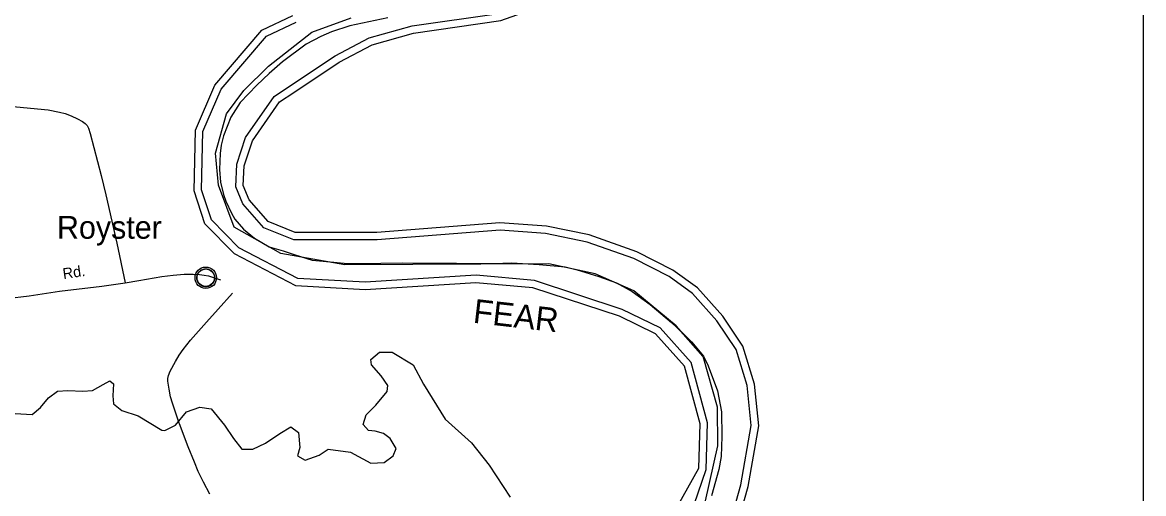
# Model space of a CAD drawing. Extents: x 2104537 to 2336408, y 34176 to 229611.
# Drawn here: x 2299819 to 2309677, y 189140 to 193279 of the extents above; entities that cross this region are included whole.
import ezdxf

# ---------------------------------------------------------------- set-up
doc = ezdxf.new("R2010")
doc.units = 0
for name, color, linetype in [('Exist Boundary Political City Limit New', 7, 'Continuous'), ('Exist Boundary Political CountyLine', 7, 'Continuous'), ('Exist Civil Demographics Community CELL', 7, 'Continuous'), ('Exist Civil Demographics Community Label', 7, 'Continuous'), ('Exist Hydrographic Buffer Line', 7, 'Continuous'), ('Exist Hydrographic Creek Single Shore', 7, 'Continuous'), ('Exist Hydrographic River Shore', 7, 'Continuous'), ('Exist Hydrographic River Shore Label', 7, 'Continuous'), ('Exist Railroad Siding', 7, 'Continuous'), ('Exist Road Non-System Type 51', 7, 'Continuous'), ('Exist Road Secondary Type 51 Attributed', 7, 'Continuous'), ('Exist Road Secondary Type 51 Label', 7, 'Continuous'), ('Map Preparation Boundary City Limit Buffer Line', 7, 'Continuous'), ('Map Preparation Inset Cut Line', 7, 'Continuous')]:
    doc.layers.add(name, color=color, linetype=linetype)

msp = doc.modelspace()

# ---------------------------------------------------------------- linework, layer by layer
at = {"layer": 'Exist Boundary Political City Limit New'}
for points in [[(2302365.2, 193193.9), (2302709.5, 193320.6)], [(2305824.2, 189077.2), (2305934.2, 189559.4), (2305931.5, 189898.3), (2305805, 190344.7), (2305566.8, 190614.7), (2305195, 190920.6), (2304856.2, 191069.4), (2304447.2, 191157.6), (2302653, 191149.3), (2302092.5, 191248.5), (2301682.2, 191480), (2301544.5, 191849.2), (2301515.8, 192130.2), (2301614.8, 192474.7), (2301766.2, 192681.4), (2301982.5, 192896.3), (2302365.2, 193193.9)]]:
    msp.add_lwpolyline(points, dxfattribs=at)
at = {"layer": 'Exist Boundary Political CountyLine'}
msp.add_lwpolyline([(2303031, 193319.5), (2302697.6, 193250.3), (2302535.7, 193195.8), (2302443.2, 193156.1), (2302313.9, 193087), (2302104.9, 192932.5), (2301987.5, 192829.2), (2301881.4, 192727.9), (2301735.1, 192576.2), (2301652, 192447.2), (2301586, 192283.5), (2301567.6, 192200.1), (2301556.6, 192126.8), (2301552, 191986.1), (2301560.7, 191876), (2301586.6, 191768.5), (2301607.2, 191708.7), (2301656.6, 191603.4), (2301685.6, 191552), (2301764.2, 191462.5), (2301859, 191383.7), (2301988.1, 191308.6), (2302113, 191271.2), (2302218.5, 191236), (2302367.1, 191190.5), (2302557.9, 191174.1), (2302678.4, 191160.9), (2302796.5, 191161.5), (2302970.4, 191164.4), (2303164.3, 191168.1), (2303464.6, 191164), (2303634.7, 191164.8), (2303822.8, 191162.2), (2303964.9, 191161.9), (2304118.8, 191166), (2304361.5, 191151.6), (2304592.4, 191130.7), (2304695.5, 191104.8), (2304887.9, 191046.4), (2305042.1, 190990.5), (2305181.2, 190914), (2305337.7, 190802.2), (2305526.2, 190641.6), (2305621.7, 190553.3), (2305702.9, 190472.5), (2305808, 190346.7), (2305849.3, 190262.3), (2305932, 190043.5), (2305965.5, 189856.8), (2305967.9, 189642.8), (2305962.9, 189466.5), (2305941.5, 189351.7), (2305878.7, 189119.1)], dxfattribs=at)
at = {"layer": 'Exist Civil Demographics Community CELL'}
msp.add_lwpolyline([(2301353.8, 191048.4), (2301354.8, 191054), (2301356.6, 191060.6), (2301359.5, 191067.8), (2301362.4, 191073.5), (2301365.7, 191079.2), (2301369.5, 191084.4), (2301373.5, 191088.7), (2301378.1, 191093.3), (2301383.6, 191097.9), (2301389, 191101.6), (2301393.9, 191104.5), (2301398.9, 191106.9), (2301404.4, 191109.2), (2301410, 191111), (2301414.4, 191112.2), (2301419.2, 191112.9), (2301423.3, 191113.6), (2301429.7, 191113.9), (2301434.1, 191113.8), (2301439.8, 191113.5), (2301444.7, 191112.8), (2301449.6, 191111.8), (2301454.6, 191110.4), (2301459.8, 191108.5), (2301466.4, 191105.5), (2301472.7, 191102.1), (2301477.8, 191098.5), (2301482.9, 191094.5), (2301486.2, 191091.4), (2301490.4, 191087), (2301494.2, 191082.3), (2301497.3, 191077.7), (2301500.4, 191072.7), (2301502.9, 191067.5), (2301504.9, 191062.5), (2301506.5, 191057.5), (2301507.8, 191052.9), (2301508.9, 191046.8), (2301509.5, 191042.1), (2301509.7, 191036.1), (2301509.6, 191030.4), (2301509, 191024.7), (2301508.1, 191019.2), (2301506.4, 191013), (2301504.5, 191007.2), (2301502.2, 191002.1), (2301499.1, 190996.1), (2301495.8, 190990.8), (2301492.3, 190986.1), (2301488.1, 190981.4), (2301482.8, 190976.4), (2301477.8, 190972.3), (2301472.8, 190968.8), (2301468.5, 190966.3), (2301461.7, 190963.1), (2301454.5, 190960.4), (2301448.6, 190958.9), (2301442, 190957.6), (2301437.5, 190957.2), (2301433, 190956.9), (2301427.5, 190956.9), (2301423.2, 190957.3), (2301417.5, 190958), (2301411.6, 190959.3), (2301407, 190960.6), (2301401.9, 190962.5), (2301397.3, 190964.5), (2301393.4, 190966.8), (2301386.6, 190970.8), (2301381, 190975.1), (2301376.1, 190979.6), (2301371.6, 190984.4), (2301368.4, 190988.4), (2301365.4, 190992.6), (2301361.4, 190999.7), (2301359.6, 191003.2), (2301357.9, 191007.2), (2301355.3, 191015.4), (2301353.8, 191022.5), (2301353.1, 191027.6), (2301352.8, 191034), (2301352.7, 191038.7), (2301353.3, 191045.1)], close=True, dxfattribs=at)
for centre, radius in [((2301431.4, 191036), 94.3), ((2301431.1, 191036.3), 76.7)]:
    msp.add_circle(centre, radius, dxfattribs=at)
at = {"layer": 'Exist Hydrographic Buffer Line'}
for points in [[(2302168.6, 192719.5), (2302569.7, 192986.4), (2302868.9, 193143.8), (2303244.8, 193249.9), (2304008.7, 193358.7), (2304330.9, 193473.3), (2304782.5, 193695)], [(2302239.6, 191030.2), (2301722.8, 191298.3), (2301480.9, 191544.1), (2301394.1, 191809.2), (2301405.6, 192319.5), (2301567.6, 192692.3), (2301964.1, 193158), (2302226, 193281.2)], [(2302204.2, 191369), (2301942.4, 191476), (2301755.8, 191686), (2301695.2, 191835.3), (2301703.1, 192032.5), (2301782, 192268.5), (2302032.6, 192629.7), (2302168.6, 192719.5)], [(2305777.6, 188178.7), (2305880.1, 188507.4), (2306026.7, 188830.8), (2306136.4, 189217.8), (2306228.2, 189737.7), (2306192.9, 190088.1), (2306093.7, 190406.5), (2305924.3, 190657.1), (2305712, 190898.9), (2305504.3, 191047), (2305194.5, 191204.2), (2304784.9, 191348.8), (2304417.4, 191424.1), (2304018.5, 191453.2), (2302939, 191367.8), (2302204.2, 191369)], [(2305511.5, 188149.7), (2305619, 188737.6), (2305830.6, 189351.2), (2305843.3, 189762), (2305698.7, 190292.9), (2305426.7, 190596.1), (2305093.1, 190758.4), (2304320.8, 191011), (2303808.2, 191057.9), (2302833.1, 190996.3), (2302239.6, 191030.2)]]:
    msp.add_lwpolyline(points, dxfattribs=at)
at = {"layer": 'Exist Hydrographic Creek Single Shore'}
msp.add_lwpolyline([(2299754.5, 189842.6), (2299905.3, 189836), (2299977.4, 189895), (2300049.5, 189980.3), (2300128.2, 190039.4), (2300219.9, 190045.9), (2300351, 190039.4), (2300436.3, 190045.9), (2300528, 190098.4), (2300587, 190131.2), (2300619.8, 190105), (2300613.3, 190000), (2300619.8, 189927.8), (2300691.9, 189868.8), (2300836.1, 189822.9), (2301045.9, 189698.2), (2301072.1, 189695), (2301163.9, 189740.9), (2301262.2, 189859), (2301380.2, 189898.3), (2301478.5, 189885.2), (2301596.5, 189740.9), (2301675.2, 189622.8), (2301747.3, 189531), (2301845.6, 189531), (2301957.1, 189583.4), (2302081.6, 189668.7), (2302180, 189727.8), (2302245.5, 189675.3), (2302258.6, 189544.1), (2302238.9, 189471.9), (2302304.5, 189432.6), (2302429.1, 189478.5), (2302507.7, 189531), (2302704.4, 189504.7), (2302881.4, 189406.3), (2302999.4, 189412.9), (2303078, 189471.9), (2303104.2, 189537.5), (2303051.8, 189622.8), (2302992.8, 189668.7), (2302920.7, 189688.4), (2302861.7, 189695), (2302815.8, 189747.4), (2302842, 189832.7), (2302927.2, 189918), (2303025.6, 190036.1), (2303032.1, 190088.6), (2302973.1, 190173.8), (2302887.9, 190272.2), (2302881.4, 190318.2), (2302960, 190383.8), (2303071.5, 190383.8), (2303255, 190272.2), (2303346.8, 190101.7), (2303536.9, 189793.4), (2303766.3, 189586.7), (2303923.6, 189389.9), (2304107.2, 189107.8)], dxfattribs=at)
at = {"layer": 'Exist Hydrographic River Shore'}
for points in [[(2302204.6, 192664.7), (2302603.3, 192929.9), (2302893.4, 193082.5), (2303258.4, 193185.6), (2304024.5, 193294.7), (2304356.4, 193412.8), (2304811.8, 193636.4)], [(2302221.9, 190965.5), (2301683.4, 191244.9), (2301423.4, 191509), (2301328.2, 191799.4), (2301340.3, 192333.8), (2301511.4, 192727.4), (2301923.3, 193211.3), (2302197.9, 193340.5)], [(2302217.1, 191434.6), (2301981.3, 191531), (2301812.4, 191721.2), (2301761.3, 191846.8), (2301768.3, 192020.5), (2301841.3, 192238.8), (2302079.3, 192581.9), (2302204.6, 192664.7)], [(2305840.2, 188159.2), (2305941.5, 188484), (2306088.5, 188808.2), (2306200.5, 189203.2), (2306294.4, 189735.2), (2306257.5, 190101.3), (2306153.5, 190435.2), (2305976.4, 190697.3), (2305756.3, 190947.9), (2305538.4, 191103.3), (2305220.3, 191264.7), (2304802.4, 191412.2), (2304426.4, 191489.2), (2304018.3, 191519), (2302936.5, 191433.4), (2302217.1, 191434.6)], [(2305274.7, 188177.9), (2305317, 188426), (2305434.2, 188771.2), (2305765.4, 189363.2), (2305777.5, 189754.2), (2305639.5, 190260.6), (2305386.4, 190542.7), (2305068.4, 190697.4), (2304307.4, 190946.3), (2303807.3, 190992.1), (2302833.3, 190930.6), (2302221.9, 190965.5)]]:
    msp.add_lwpolyline(points, dxfattribs=at)
at = {"layer": 'Exist Railroad Siding'}
msp.add_lwpolyline([(2301468.3, 189136.2), (2301411.3, 189239.6), (2301364, 189335), (2301331.1, 189414.6), (2301275.4, 189551.8), (2301199.6, 189752.1), (2301197.1, 189758.7), (2301139.1, 189934), (2301122.5, 189990), (2301109.7, 190055.9), (2301098.6, 190127.6), (2301098.7, 190149.6), (2301102.9, 190178), (2301119, 190214.1), (2301164.6, 190300.5), (2301197.8, 190355.6), (2301231.6, 190407.1), (2301297.2, 190489.1), (2301436.3, 190645.5), (2301539.6, 190761.5), (2301665.9, 190900.1)], dxfattribs=at)
at = {"layer": 'Exist Road Non-System Type 51'}
msp.add_lwpolyline([(2299354.1, 192543.6), (2299416, 192554.2), (2299478, 192556.6), (2299657.9, 192546.2), (2299767.9, 192537.2), (2300046.2, 192509.8), (2300146.2, 192492.1), (2300194.5, 192479.1), (2300246.6, 192459.4), (2300304.7, 192432), (2300346.9, 192408.2), (2300371.8, 192391.3), (2300389.2, 192372.6), (2300401.5, 192348.8), (2300415.7, 192302.9), (2300511.2, 191933.7), (2300552.5, 191764.3), (2300648.2, 191339), (2300721.2, 190991.9)], dxfattribs=at)
at = {"layer": 'Exist Road Secondary Type 51 Attributed'}
msp.add_lwpolyline([(2299682.7, 190853), (2299878.4, 190878.4), (2300145.8, 190917.8), (2300516.3, 190962.1), (2300721.2, 190991.9), (2300843.7, 191012), (2301044.6, 191046.7), (2301144.6, 191059.5), (2301240.5, 191068.4), (2301320.2, 191068.9), (2301375, 191065.8), (2301418.5, 191060.1), (2301454.4, 191051.5), (2301561, 191019.2)], dxfattribs=at)
at = {"layer": 'Map Preparation Boundary City Limit Buffer Line'}
for points in [[(2302365.2, 193193.9), (2302709.5, 193320.6)], [(2305824.2, 189077.2), (2305934.2, 189559.4), (2305931.5, 189898.3), (2305805, 190344.7), (2305566.8, 190614.7), (2305195, 190920.6), (2304856.2, 191069.4), (2304447.2, 191157.6), (2302653, 191149.3), (2302092.5, 191248.5), (2301682.2, 191480), (2301544.5, 191849.2), (2301515.8, 192130.2), (2301614.8, 192474.7), (2301766.2, 192681.4), (2301982.5, 192896.3), (2302365.2, 193193.9)]]:
    msp.add_lwpolyline(points, dxfattribs=at)
at = {"layer": 'Map Preparation Inset Cut Line'}
msp.add_lwpolyline([(2266254.1, 165448.9), (2309677, 165448.9), (2309677, 209697.3), (2266254.1, 209697.3)], close=True, dxfattribs=at)

# ---------------------------------------------------------------- texts
at = {"layer": 'Exist Civil Demographics Community Label'}
msp.add_text('Royster', height=200, dxfattribs=at).set_placement((2300123, 191379))
at = {"layer": 'Exist Hydrographic River Shore Label'}
msp.add_text('FEAR', height=210, rotation=353.5061, dxfattribs=at).set_placement((2303775.4, 190641.6))
at = {"layer": 'Exist Road Secondary Type 51 Label'}
msp.add_text('Rd.', height=95, rotation=8.38345, dxfattribs=at).set_placement((2300180.4, 191023.7))

doc.saveas('drawing.dxf')
